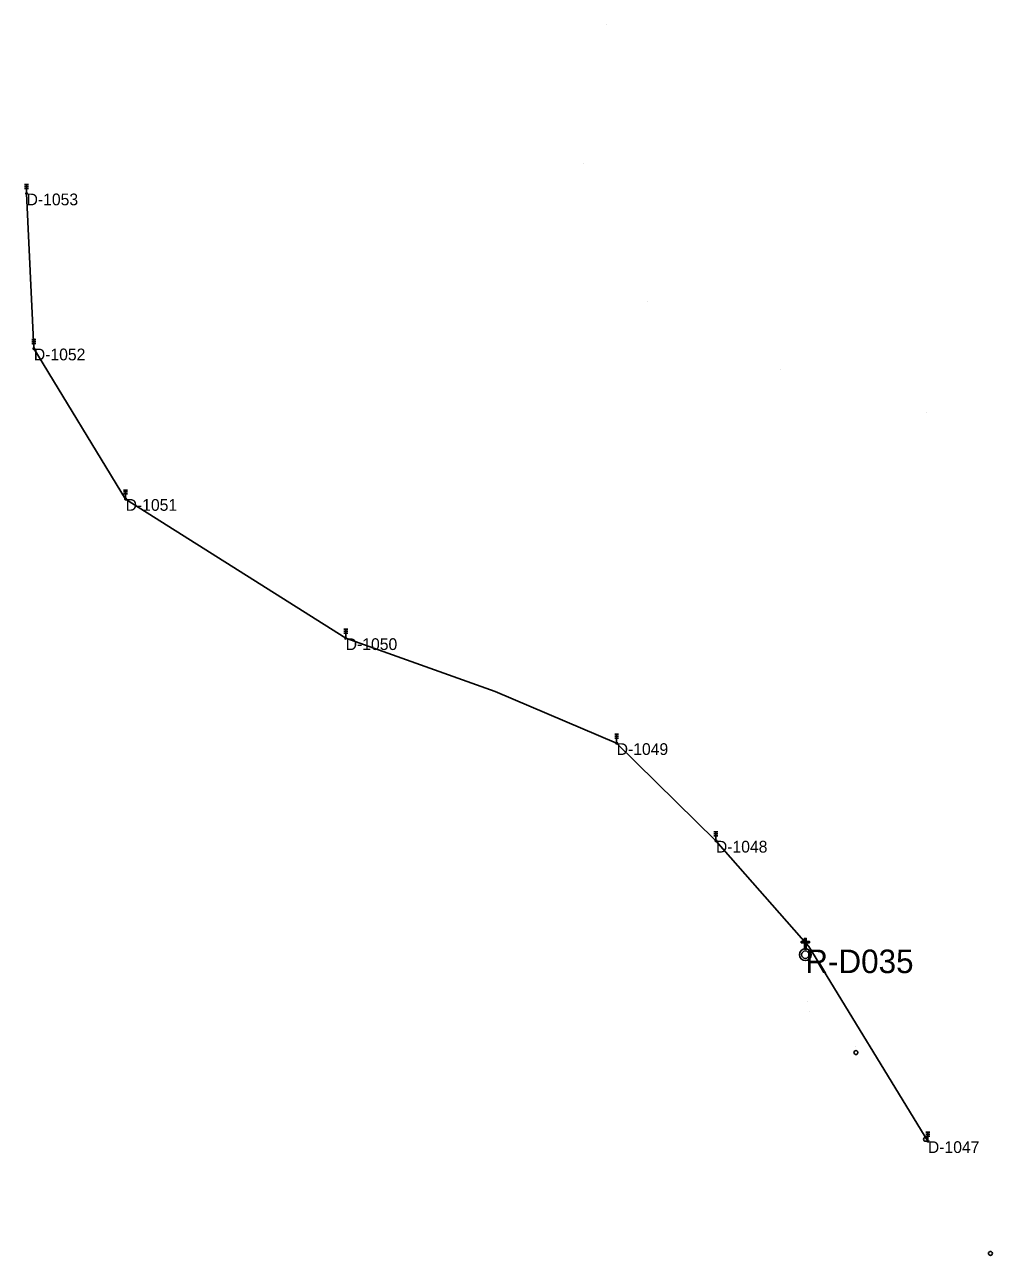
# Model space of a CAD drawing. Extents: x -729889 to -691139, y -995431 to -974354.
# Drawn here: x -728483.5 to -728236.3, y -979532 to -979217.8 of the extents above; entities that cross this region are included whole.
import ezdxf

# ---------------------------------------------------------------- set-up
doc = ezdxf.new("R2010")
doc.units = 0
for name, color, linetype in [('Atributy', 7, 'Continuous'), ('Dočasné zaměření bodu', 7, 'Continuous'), ('Spínací bod veřejného osvětlení', 7, 'Continuous'), ('Světelný bod na stožáru jiného správce (ČEZ)', 7, 'Continuous'), ('Venkovní vedení VO', 7, 'Continuous')]:
    doc.layers.add(name, color=color, linetype=linetype)

# ---------------------------------------------------------------- blocks, each defined once
blk = doc.blocks.new('POINT_DISPLAY')
blk.add_line((0, 0), (0, 0))
blk = doc.blocks.new('4.02')
at = {"layer": 'Dočasné zaměření bodu'}
blk.add_circle((0, 0), 0.5, dxfattribs=at)
blk = doc.blocks.new('5.25')
at = {"layer": 'Světelný bod na stožáru jiného správce (ČEZ)'}
for p, q in [((-0.5, 2.29), (0.5, 2.29)), ((-0.5, 1.79), (0.5, 1.79)), ((-0.5, 1.29), (0.5, 1.29)), ((0, 2.29), (0, 0.2))]:
    blk.add_line(p, q, dxfattribs=at)
for points in [[(-0.2, 0), (-0.17, -0.1), (-0.07, -0.18), (0.04, -0.18), (0.13, -0.14), (0.18, -0.04), (0.17, 0.07), (0.11, 0.15), (0.02, 0.19), (-0.09, 0.16), (-0.16, 0.08), (-0.18, 0), (-0.14, -0.1), (-0.05, -0.16), (0.04, -0.16), (0.12, -0.12), (0.17, -0.02), (0.15, 0.07), (0.1, 0.14), (0, 0.17), (-0.09, 0.14), (-0.14, 0.07), (-0.16, -0.01), (-0.12, -0.1), (-0.04, -0.15), (0.04, -0.14), (0.11, -0.1), (0.15, -0.01), (0.13, 0.07), (0.08, 0.13), (0, 0.15), (-0.08, 0.12), (-0.13, 0.06), (-0.14, -0.02), (-0.09, -0.09), (-0.03, -0.13), (0.04, -0.12), (0.1, -0.07), (0.13, 0), (0.11, 0.06), (0.06, 0.11), (-0.01, 0.13), (-0.08, 0.1), (-0.11, 0.04), (-0.12, -0.02), (-0.08, -0.08), (-0.02, -0.11), (0.04, -0.1), (0.09, -0.05), (0.11, 0), (0.09, 0.06), (0.04, 0.1), (-0.02, 0.11), (-0.07, 0.08), (-0.1, 0.03), (-0.09, -0.03), (-0.06, -0.07), (-0.01, -0.09), (0.04, -0.08), (0.08, -0.04), (0.09, 0), (0.07, 0.05), (0.03, 0.09), (-0.02, 0.09), (-0.06, 0.06), (-0.08, 0.02), (-0.07, -0.03), (-0.05, -0.06), (0, -0.07), (0.04, -0.06), (0.06, -0.03), (0.07, 0.01), (0.05, 0.05), (0.02, 0.07), (-0.01, 0.07), (-0.05, 0.05), (-0.06, 0.01), (-0.05, -0.02), (-0.03, -0.04), (0, -0.05), (0.03, -0.04), (0.05, -0.02), (0.05, 0.01), (0.04, 0.04), (0.01, 0.05), (-0.01, 0.05), (-0.03, 0.03), (-0.04, 0), (-0.04, -0.01), (-0.02, -0.03), (0, -0.03), (0.02, -0.02), (0.03, -0.01), (0.03, 0.01), (0.02, 0.02), (0, 0.03), (-0.01, 0.03), (-0.02, 0.02), (-0.02, 0), (-0.02, 0), (-0.01, -0.01)], [(-0.01, -0.01), (0, -0.01), (0.01, -0.01), (0.01, 0), (0.01, 0.01), (0.01, 0.01), (0, 0.01), (0, 0.01), (0, 0), (0, 0)]]:
    blk.add_lwpolyline(points, dxfattribs=at)
blk.add_circle((0, 0), 0.199, dxfattribs=at)
blk = doc.blocks.new('6.06')
at = {"layer": 'Spínací bod veřejného osvětlení'}
blk.add_lwpolyline([(-0.22, 0.06), (-0.22, 1.7), (-1.04, 1.7), (-1.04, 2.08), (-0.22, 2.08), (-0.22, 2.83), (0.23, 2.83), (0.23, 2.08), (1.06, 2.08), (1.06, 1.7), (0.23, 1.7), (0.23, 0.06)], close=True, dxfattribs=at)
for radius in [1.5, 0.945]:
    blk.add_circle((0, -1.33), radius, dxfattribs=at)

msp = doc.modelspace()

# ---------------------------------------------------------------- linework, layer by layer
at = {"layer": 'Venkovní vedení VO'}
for p, q in [((-728481.1, -979300.47), (-728482.96, -979260.88)), ((-728457.67, -979338.89), (-728481.1, -979300.47)), ((-728401.46, -979374.44), (-728457.67, -979338.89)), ((-728306.93, -979426.16), (-728332.27, -979401.24)), ((-728306.93, -979426.16), (-728283.17, -979453.18)), ((-728252.79, -979502.88), (-728283.17, -979453.18))]:
    msp.add_line(p, q, dxfattribs=at)
msp.add_lwpolyline([(-728332.27, -979401.24), (-728363.33, -979388.05), (-728401.46, -979374.44)], dxfattribs=at)

# ---------------------------------------------------------------- block references
at = {"layer": 'Dočasné zaměření bodu'}
for name, p in [('POINT_DISPLAY', (-728334.95, -979217.75)), ('POINT_DISPLAY', (-728340.71, -979253.15)), ('POINT_DISPLAY', (-728324.4, -979288.33)), ('POINT_DISPLAY', (-728290.51, -979305.73)), ('POINT_DISPLAY', (-728253.05, -979316.92)), ('POINT_DISPLAY', (-728363.39, -979388.12)), ('POINT_DISPLAY', (-728283.64, -979467.29)), ('POINT_DISPLAY', (-728283.01, -979469.82)), ('POINT_DISPLAY', (-728271.3, -979478.66)), ('4.02', (-728271.17, -979480.24)), ('4.02', (-728253.39, -979502.4)), ('4.02', (-728236.82, -979531.53))]:
    msp.add_blockref(name, p, dxfattribs=at)
at = {"layer": 'Spínací bod veřejného osvětlení'}
msp.add_blockref('6.06', (-728284.1, -979453.92), dxfattribs=at)
at = {"layer": 'Světelný bod na stožáru jiného správce (ČEZ)', "xscale": 1.0049999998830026, "yscale": 1.0049999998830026}
for p in [(-728482.96, -979260.88), (-728481.1, -979300.47), (-728457.67, -979338.89), (-728401.46, -979374.44), (-728332.27, -979401.24), (-728306.93, -979426.16), (-728252.79, -979502.88)]:
    msp.add_blockref('5.25', p, dxfattribs=at)

# ---------------------------------------------------------------- texts
at = {"layer": 'Atributy'}
for s, height, p in [('D-1053', 3, (-728482.96, -979263.89)), ('D-1052', 3, (-728481.1, -979303.48)), ('D-1051', 3, (-728457.67, -979341.9)), ('D-1050', 3, (-728401.46, -979377.45)), ('D-1049', 3, (-728332.27, -979404.25)), ('D-1048', 3, (-728306.93, -979429.17)), ('R-D035', 6, (-728284.1, -979459.95)), ('D-1047', 3, (-728252.79, -979505.89))]:
    msp.add_text(s, height=height, dxfattribs=at).set_placement(p)

doc.saveas('drawing.dxf')
